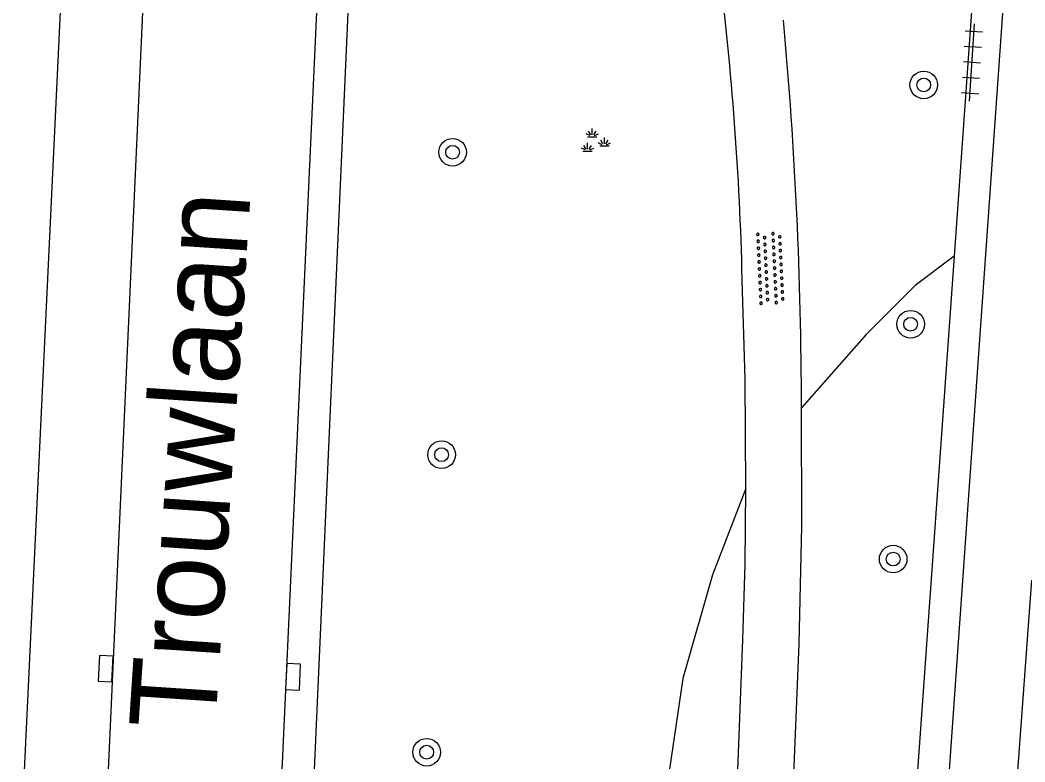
# Model space of a CAD drawing. Extents: x 132994 to 136000, y 393499 to 395512.
# Drawn here: x 133498.63 to 133527.77, y 395334.69 to 395356.2 of the extents above; entities that cross this region are included whole.
import ezdxf

# ---------------------------------------------------------------- set-up
doc = ezdxf.new("R2010")
doc.units = 0
for name, color, linetype in [('gg-anno-openbare ruimte label', 7, 'Continuous'), ('gg-bbg-hoofdgebouw', 7, 'Continuous'), ('gg-knt-verharding', 7, 'Continuous'), ('gg-knt-verharding nz', 7, 'Continuous'), ('gt-grn-groengrens', 7, 'Continuous'), ('gt-symb-boom', 7, 'Continuous'), ('gt-symb-groenvak', 7, 'Continuous'), ('gt-symb-kolk', 7, 'Continuous'), ('gt-symb-overige verharding', 7, 'Continuous'), ('gt-symb-tegel verharding', 7, 'Continuous')]:
    doc.layers.add(name, color=color, linetype=linetype)

# ---------------------------------------------------------------- blocks, each defined once
blk = doc.blocks.new('gt0-BOOM')
at = {"layer": 'gt-symb-boom'}
for radius in [0.4, 0.2]:
    blk.add_circle((0, 0), radius, dxfattribs=at)
blk = doc.blocks.new('gt0-TEG1')
at = {"layer": 'gt-symb-tegel verharding'}
for p, q in [((-1.125, 0), (1.125, 0)), ((-0.9, -0.25), (-0.9, 0.25)), ((-0.45, -0.25), (-0.45, 0.25)), ((0, -0.25), (0, 0.25)), ((0.45, -0.25), (0.45, 0.25)), ((0.9, -0.25), (0.9, 0.25))]:
    blk.add_line(p, q, dxfattribs=at)
blk = doc.blocks.new('gt0-OVH')
at = {"layer": 'gt-symb-overige verharding'}
for points in [[(-0.972, 0.298), (-0.967, 0.308), (-0.965, 0.319), (-0.966, 0.33), (-0.971, 0.34), (-0.978, 0.348), (-0.988, 0.353), (-0.999, 0.355), (-1.01, 0.354), (-1.02, 0.349), (-1.028, 0.342), (-1.033, 0.332), (-1.035, 0.321), (-1.034, 0.31), (-1.029, 0.3), (-1.022, 0.292), (-1.012, 0.287), (-1.001, 0.285), (-0.99, 0.286), (-0.98, 0.291)], [(-0.772, 0.298), (-0.767, 0.308), (-0.765, 0.319), (-0.766, 0.33), (-0.771, 0.34), (-0.778, 0.348), (-0.788, 0.353), (-0.799, 0.355), (-0.81, 0.354), (-0.82, 0.349), (-0.828, 0.342), (-0.833, 0.332), (-0.835, 0.321), (-0.834, 0.31), (-0.829, 0.3), (-0.822, 0.292), (-0.812, 0.287), (-0.801, 0.285), (-0.79, 0.286), (-0.78, 0.291)], [(-0.572, 0.298), (-0.567, 0.308), (-0.565, 0.319), (-0.566, 0.33), (-0.571, 0.34), (-0.578, 0.348), (-0.588, 0.353), (-0.599, 0.355), (-0.61, 0.354), (-0.62, 0.349), (-0.628, 0.342), (-0.633, 0.332), (-0.635, 0.321), (-0.634, 0.31), (-0.629, 0.3), (-0.622, 0.292), (-0.612, 0.287), (-0.601, 0.285), (-0.59, 0.286), (-0.58, 0.291)], [(-0.372, 0.298), (-0.367, 0.308), (-0.365, 0.319), (-0.366, 0.33), (-0.371, 0.34), (-0.378, 0.348), (-0.388, 0.353), (-0.399, 0.355), (-0.41, 0.354), (-0.42, 0.349), (-0.428, 0.342), (-0.433, 0.332), (-0.435, 0.321), (-0.434, 0.31), (-0.429, 0.3), (-0.422, 0.292), (-0.412, 0.287), (-0.401, 0.285), (-0.39, 0.286), (-0.38, 0.291)], [(-0.172, 0.298), (-0.167, 0.308), (-0.165, 0.319), (-0.166, 0.33), (-0.171, 0.34), (-0.178, 0.348), (-0.188, 0.353), (-0.199, 0.355), (-0.21, 0.354), (-0.22, 0.349), (-0.228, 0.342), (-0.233, 0.332), (-0.235, 0.321), (-0.234, 0.31), (-0.229, 0.3), (-0.222, 0.292), (-0.212, 0.287), (-0.201, 0.285), (-0.19, 0.286), (-0.18, 0.291)], [(0.028, 0.298), (0.033, 0.308), (0.035, 0.319), (0.034, 0.33), (0.029, 0.34), (0.022, 0.348), (0.012, 0.353), (0.001, 0.355), (-0.01, 0.354), (-0.02, 0.349), (-0.028, 0.342), (-0.033, 0.332), (-0.035, 0.321), (-0.034, 0.31), (-0.029, 0.3), (-0.022, 0.292), (-0.012, 0.287), (-0.001, 0.285), (0.01, 0.286), (0.02, 0.291)], [(0.228, 0.298), (0.233, 0.308), (0.235, 0.319), (0.234, 0.33), (0.229, 0.34), (0.222, 0.348), (0.212, 0.353), (0.201, 0.355), (0.19, 0.354), (0.18, 0.349), (0.172, 0.342), (0.167, 0.332), (0.165, 0.321), (0.166, 0.31), (0.171, 0.3), (0.178, 0.292), (0.188, 0.287), (0.199, 0.285), (0.21, 0.286), (0.22, 0.291)], [(0.428, 0.298), (0.433, 0.308), (0.435, 0.319), (0.434, 0.33), (0.429, 0.34), (0.422, 0.348), (0.412, 0.353), (0.401, 0.355), (0.39, 0.354), (0.38, 0.349), (0.372, 0.342), (0.367, 0.332), (0.365, 0.321), (0.366, 0.31), (0.371, 0.3), (0.378, 0.292), (0.388, 0.287), (0.399, 0.285), (0.41, 0.286), (0.42, 0.291)], [(0.628, 0.298), (0.633, 0.308), (0.635, 0.319), (0.634, 0.33), (0.629, 0.34), (0.622, 0.348), (0.612, 0.353), (0.601, 0.355), (0.59, 0.354), (0.58, 0.349), (0.572, 0.342), (0.567, 0.332), (0.565, 0.321), (0.566, 0.31), (0.571, 0.3), (0.578, 0.292), (0.588, 0.287), (0.599, 0.285), (0.61, 0.286), (0.62, 0.291)], [(0.828, 0.298), (0.833, 0.308), (0.835, 0.319), (0.834, 0.33), (0.829, 0.34), (0.822, 0.348), (0.812, 0.353), (0.801, 0.355), (0.79, 0.354), (0.78, 0.349), (0.772, 0.342), (0.767, 0.332), (0.765, 0.321), (0.766, 0.31), (0.771, 0.3), (0.778, 0.292), (0.788, 0.287), (0.799, 0.285), (0.81, 0.286), (0.82, 0.291)], [(1.028, 0.298), (1.033, 0.308), (1.035, 0.319), (1.034, 0.33), (1.029, 0.34), (1.022, 0.348), (1.012, 0.353), (1.001, 0.355), (0.99, 0.354), (0.98, 0.349), (0.972, 0.342), (0.967, 0.332), (0.965, 0.321), (0.966, 0.31), (0.971, 0.3), (0.978, 0.292), (0.988, 0.287), (0.999, 0.285), (1.01, 0.286), (1.02, 0.291)], [(-0.872, 0.106), (-0.867, 0.116), (-0.865, 0.126), (-0.866, 0.137), (-0.871, 0.147), (-0.878, 0.156), (-0.888, 0.161), (-0.899, 0.163), (-0.91, 0.162), (-0.92, 0.157), (-0.928, 0.15), (-0.933, 0.14), (-0.935, 0.129), (-0.934, 0.118), (-0.929, 0.108), (-0.922, 0.1), (-0.912, 0.095), (-0.901, 0.092), (-0.89, 0.094), (-0.88, 0.098)], [(-0.672, 0.106), (-0.667, 0.116), (-0.665, 0.126), (-0.666, 0.137), (-0.671, 0.147), (-0.678, 0.156), (-0.688, 0.161), (-0.699, 0.163), (-0.71, 0.162), (-0.72, 0.157), (-0.728, 0.15), (-0.733, 0.14), (-0.735, 0.129), (-0.734, 0.118), (-0.729, 0.108), (-0.722, 0.1), (-0.712, 0.095), (-0.701, 0.092), (-0.69, 0.094), (-0.68, 0.098)], [(-0.472, 0.106), (-0.467, 0.116), (-0.465, 0.126), (-0.466, 0.137), (-0.471, 0.147), (-0.478, 0.156), (-0.488, 0.161), (-0.499, 0.163), (-0.51, 0.162), (-0.52, 0.157), (-0.528, 0.15), (-0.533, 0.14), (-0.535, 0.129), (-0.534, 0.118), (-0.529, 0.108), (-0.522, 0.1), (-0.512, 0.095), (-0.501, 0.092), (-0.49, 0.094), (-0.48, 0.098)], [(-0.272, 0.106), (-0.267, 0.116), (-0.265, 0.126), (-0.266, 0.137), (-0.271, 0.147), (-0.278, 0.156), (-0.288, 0.161), (-0.299, 0.163), (-0.31, 0.162), (-0.32, 0.157), (-0.328, 0.15), (-0.333, 0.14), (-0.335, 0.129), (-0.334, 0.118), (-0.329, 0.108), (-0.322, 0.1), (-0.312, 0.095), (-0.301, 0.092), (-0.29, 0.094), (-0.28, 0.098)], [(-0.072, 0.106), (-0.067, 0.116), (-0.065, 0.126), (-0.066, 0.137), (-0.071, 0.147), (-0.078, 0.156), (-0.088, 0.161), (-0.099, 0.163), (-0.11, 0.162), (-0.12, 0.157), (-0.128, 0.15), (-0.133, 0.14), (-0.135, 0.129), (-0.134, 0.118), (-0.129, 0.108), (-0.122, 0.1), (-0.112, 0.095), (-0.101, 0.092), (-0.09, 0.094), (-0.08, 0.098)], [(0.128, 0.106), (0.133, 0.116), (0.135, 0.126), (0.134, 0.137), (0.129, 0.147), (0.122, 0.156), (0.112, 0.161), (0.101, 0.163), (0.09, 0.162), (0.08, 0.157), (0.072, 0.15), (0.067, 0.14), (0.065, 0.129), (0.066, 0.118), (0.071, 0.108), (0.078, 0.1), (0.088, 0.095), (0.099, 0.092), (0.11, 0.094), (0.12, 0.098)], [(0.328, 0.106), (0.333, 0.116), (0.335, 0.126), (0.334, 0.137), (0.329, 0.147), (0.322, 0.156), (0.312, 0.161), (0.301, 0.163), (0.29, 0.162), (0.28, 0.157), (0.272, 0.15), (0.267, 0.14), (0.265, 0.129), (0.266, 0.118), (0.271, 0.108), (0.278, 0.1), (0.288, 0.095), (0.299, 0.092), (0.31, 0.094), (0.32, 0.098)], [(0.528, 0.106), (0.533, 0.116), (0.535, 0.126), (0.534, 0.137), (0.529, 0.147), (0.522, 0.156), (0.512, 0.161), (0.501, 0.163), (0.49, 0.162), (0.48, 0.157), (0.472, 0.15), (0.467, 0.14), (0.465, 0.129), (0.466, 0.118), (0.471, 0.108), (0.478, 0.1), (0.488, 0.095), (0.499, 0.092), (0.51, 0.094), (0.52, 0.098)], [(0.728, 0.106), (0.733, 0.116), (0.735, 0.126), (0.734, 0.137), (0.729, 0.147), (0.722, 0.156), (0.712, 0.161), (0.701, 0.163), (0.69, 0.162), (0.68, 0.157), (0.672, 0.15), (0.667, 0.14), (0.665, 0.129), (0.666, 0.118), (0.671, 0.108), (0.678, 0.1), (0.688, 0.095), (0.699, 0.092), (0.71, 0.094), (0.72, 0.098)], [(0.928, 0.106), (0.933, 0.116), (0.935, 0.126), (0.934, 0.137), (0.929, 0.147), (0.922, 0.156), (0.912, 0.161), (0.901, 0.163), (0.89, 0.162), (0.88, 0.157), (0.872, 0.15), (0.867, 0.14), (0.865, 0.129), (0.866, 0.118), (0.871, 0.108), (0.878, 0.1), (0.888, 0.095), (0.899, 0.092), (0.91, 0.094), (0.92, 0.098)], [(-0.972, -0.142), (-0.967, -0.132), (-0.965, -0.121), (-0.966, -0.11), (-0.971, -0.1), (-0.978, -0.092), (-0.988, -0.087), (-0.999, -0.085), (-1.01, -0.086), (-1.02, -0.091), (-1.028, -0.098), (-1.033, -0.108), (-1.035, -0.119), (-1.034, -0.13), (-1.029, -0.14), (-1.022, -0.148), (-1.012, -0.153), (-1.001, -0.155), (-0.99, -0.154), (-0.98, -0.149)], [(-0.872, -0.334), (-0.867, -0.324), (-0.865, -0.314), (-0.866, -0.303), (-0.871, -0.293), (-0.878, -0.284), (-0.888, -0.279), (-0.899, -0.277), (-0.91, -0.278), (-0.92, -0.283), (-0.928, -0.29), (-0.933, -0.3), (-0.935, -0.311), (-0.934, -0.322), (-0.929, -0.332), (-0.922, -0.34), (-0.912, -0.345), (-0.901, -0.348), (-0.89, -0.346), (-0.88, -0.342)], [(-0.772, -0.142), (-0.767, -0.132), (-0.765, -0.121), (-0.766, -0.11), (-0.771, -0.1), (-0.778, -0.092), (-0.788, -0.087), (-0.799, -0.085), (-0.81, -0.086), (-0.82, -0.091), (-0.828, -0.098), (-0.833, -0.108), (-0.835, -0.119), (-0.834, -0.13), (-0.829, -0.14), (-0.822, -0.148), (-0.812, -0.153), (-0.801, -0.155), (-0.79, -0.154), (-0.78, -0.149)], [(-0.672, -0.334), (-0.667, -0.324), (-0.665, -0.314), (-0.666, -0.303), (-0.671, -0.293), (-0.678, -0.284), (-0.688, -0.279), (-0.699, -0.277), (-0.71, -0.278), (-0.72, -0.283), (-0.728, -0.29), (-0.733, -0.3), (-0.735, -0.311), (-0.734, -0.322), (-0.729, -0.332), (-0.722, -0.34), (-0.712, -0.345), (-0.701, -0.348), (-0.69, -0.346), (-0.68, -0.342)], [(-0.572, -0.142), (-0.567, -0.132), (-0.565, -0.121), (-0.566, -0.11), (-0.571, -0.1), (-0.578, -0.092), (-0.588, -0.087), (-0.599, -0.085), (-0.61, -0.086), (-0.62, -0.091), (-0.628, -0.098), (-0.633, -0.108), (-0.635, -0.119), (-0.634, -0.13), (-0.629, -0.14), (-0.622, -0.148), (-0.612, -0.153), (-0.601, -0.155), (-0.59, -0.154), (-0.58, -0.149)], [(-0.472, -0.334), (-0.467, -0.324), (-0.465, -0.314), (-0.466, -0.303), (-0.471, -0.293), (-0.478, -0.284), (-0.488, -0.279), (-0.499, -0.277), (-0.51, -0.278), (-0.52, -0.283), (-0.528, -0.29), (-0.533, -0.3), (-0.535, -0.311), (-0.534, -0.322), (-0.529, -0.332), (-0.522, -0.34), (-0.512, -0.345), (-0.501, -0.348), (-0.49, -0.346), (-0.48, -0.342)], [(-0.372, -0.142), (-0.367, -0.132), (-0.365, -0.121), (-0.366, -0.11), (-0.371, -0.1), (-0.378, -0.092), (-0.388, -0.087), (-0.399, -0.085), (-0.41, -0.086), (-0.42, -0.091), (-0.428, -0.098), (-0.433, -0.108), (-0.435, -0.119), (-0.434, -0.13), (-0.429, -0.14), (-0.422, -0.148), (-0.412, -0.153), (-0.401, -0.155), (-0.39, -0.154), (-0.38, -0.149)], [(-0.272, -0.334), (-0.267, -0.324), (-0.265, -0.314), (-0.266, -0.303), (-0.271, -0.293), (-0.278, -0.284), (-0.288, -0.279), (-0.299, -0.277), (-0.31, -0.278), (-0.32, -0.283), (-0.328, -0.29), (-0.333, -0.3), (-0.335, -0.311), (-0.334, -0.322), (-0.329, -0.332), (-0.322, -0.34), (-0.312, -0.345), (-0.301, -0.348), (-0.29, -0.346), (-0.28, -0.342)], [(-0.172, -0.142), (-0.167, -0.132), (-0.165, -0.121), (-0.166, -0.11), (-0.171, -0.1), (-0.178, -0.092), (-0.188, -0.087), (-0.199, -0.085), (-0.21, -0.086), (-0.22, -0.091), (-0.228, -0.098), (-0.233, -0.108), (-0.235, -0.119), (-0.234, -0.13), (-0.229, -0.14), (-0.222, -0.148), (-0.212, -0.153), (-0.201, -0.155), (-0.19, -0.154), (-0.18, -0.149)], [(-0.072, -0.334), (-0.067, -0.324), (-0.065, -0.314), (-0.066, -0.303), (-0.071, -0.293), (-0.078, -0.284), (-0.088, -0.279), (-0.099, -0.277), (-0.11, -0.278), (-0.12, -0.283), (-0.128, -0.29), (-0.133, -0.3), (-0.135, -0.311), (-0.134, -0.322), (-0.129, -0.332), (-0.122, -0.34), (-0.112, -0.345), (-0.101, -0.348), (-0.09, -0.346), (-0.08, -0.342)], [(0.028, -0.142), (0.033, -0.132), (0.035, -0.121), (0.034, -0.11), (0.029, -0.1), (0.022, -0.092), (0.012, -0.087), (0.001, -0.085), (-0.01, -0.086), (-0.02, -0.091), (-0.028, -0.098), (-0.033, -0.108), (-0.035, -0.119), (-0.034, -0.13), (-0.029, -0.14), (-0.022, -0.148), (-0.012, -0.153), (-0.001, -0.155), (0.01, -0.154), (0.02, -0.149)], [(0.128, -0.334), (0.133, -0.324), (0.135, -0.314), (0.134, -0.303), (0.129, -0.293), (0.122, -0.284), (0.112, -0.279), (0.101, -0.277), (0.09, -0.278), (0.08, -0.283), (0.072, -0.29), (0.067, -0.3), (0.065, -0.311), (0.066, -0.322), (0.071, -0.332), (0.078, -0.34), (0.088, -0.345), (0.099, -0.348), (0.11, -0.346), (0.12, -0.342)], [(0.228, -0.142), (0.233, -0.132), (0.235, -0.121), (0.234, -0.11), (0.229, -0.1), (0.222, -0.092), (0.212, -0.087), (0.201, -0.085), (0.19, -0.086), (0.18, -0.091), (0.172, -0.098), (0.167, -0.108), (0.165, -0.119), (0.166, -0.13), (0.171, -0.14), (0.178, -0.148), (0.188, -0.153), (0.199, -0.155), (0.21, -0.154), (0.22, -0.149)], [(0.328, -0.334), (0.333, -0.324), (0.335, -0.314), (0.334, -0.303), (0.329, -0.293), (0.322, -0.284), (0.312, -0.279), (0.301, -0.277), (0.29, -0.278), (0.28, -0.283), (0.272, -0.29), (0.267, -0.3), (0.265, -0.311), (0.266, -0.322), (0.271, -0.332), (0.278, -0.34), (0.288, -0.345), (0.299, -0.348), (0.31, -0.346), (0.32, -0.342)], [(0.428, -0.142), (0.433, -0.132), (0.435, -0.121), (0.434, -0.11), (0.429, -0.1), (0.422, -0.092), (0.412, -0.087), (0.401, -0.085), (0.39, -0.086), (0.38, -0.091), (0.372, -0.098), (0.367, -0.108), (0.365, -0.119), (0.366, -0.13), (0.371, -0.14), (0.378, -0.148), (0.388, -0.153), (0.399, -0.155), (0.41, -0.154), (0.42, -0.149)], [(0.528, -0.334), (0.533, -0.324), (0.535, -0.314), (0.534, -0.303), (0.529, -0.293), (0.522, -0.284), (0.512, -0.279), (0.501, -0.277), (0.49, -0.278), (0.48, -0.283), (0.472, -0.29), (0.467, -0.3), (0.465, -0.311), (0.466, -0.322), (0.471, -0.332), (0.478, -0.34), (0.488, -0.345), (0.499, -0.348), (0.51, -0.346), (0.52, -0.342)], [(0.628, -0.142), (0.633, -0.132), (0.635, -0.121), (0.634, -0.11), (0.629, -0.1), (0.622, -0.092), (0.612, -0.087), (0.601, -0.085), (0.59, -0.086), (0.58, -0.091), (0.572, -0.098), (0.567, -0.108), (0.565, -0.119), (0.566, -0.13), (0.571, -0.14), (0.578, -0.148), (0.588, -0.153), (0.599, -0.155), (0.61, -0.154), (0.62, -0.149)], [(0.728, -0.334), (0.733, -0.324), (0.735, -0.314), (0.734, -0.303), (0.729, -0.293), (0.722, -0.284), (0.712, -0.279), (0.701, -0.277), (0.69, -0.278), (0.68, -0.283), (0.672, -0.29), (0.667, -0.3), (0.665, -0.311), (0.666, -0.322), (0.671, -0.332), (0.678, -0.34), (0.688, -0.345), (0.699, -0.348), (0.71, -0.346), (0.72, -0.342)], [(0.828, -0.142), (0.833, -0.132), (0.835, -0.121), (0.834, -0.11), (0.829, -0.1), (0.822, -0.092), (0.812, -0.087), (0.801, -0.085), (0.79, -0.086), (0.78, -0.091), (0.772, -0.098), (0.767, -0.108), (0.765, -0.119), (0.766, -0.13), (0.771, -0.14), (0.778, -0.148), (0.788, -0.153), (0.799, -0.155), (0.81, -0.154), (0.82, -0.149)], [(0.928, -0.334), (0.933, -0.324), (0.935, -0.314), (0.934, -0.303), (0.929, -0.293), (0.922, -0.284), (0.912, -0.279), (0.901, -0.277), (0.89, -0.278), (0.88, -0.283), (0.872, -0.29), (0.867, -0.3), (0.865, -0.311), (0.866, -0.322), (0.871, -0.332), (0.878, -0.34), (0.888, -0.345), (0.899, -0.348), (0.91, -0.346), (0.92, -0.342)], [(1.028, -0.142), (1.033, -0.132), (1.035, -0.121), (1.034, -0.11), (1.029, -0.1), (1.022, -0.092), (1.012, -0.087), (1.001, -0.085), (0.99, -0.086), (0.98, -0.091), (0.972, -0.098), (0.967, -0.108), (0.965, -0.119), (0.966, -0.13), (0.971, -0.14), (0.978, -0.148), (0.988, -0.153), (0.999, -0.155), (1.01, -0.154), (1.02, -0.149)]]:
    blk.add_lwpolyline(points, close=True, dxfattribs=at)
blk = doc.blocks.new('gt0-KOLK')
at = {"layer": 'gt-symb-kolk'}
blk.add_lwpolyline([(0, 0), (0.375, 0), (0.375, 0.4), (-0.375, 0.4), (-0.375, 0), (0, 0)], dxfattribs=at)
blk = doc.blocks.new('gt0-GRVAK')
at = {"layer": 'gt-symb-groenvak'}
for p, q in [((-0.091, 0.211), (-0.156, 0.322)), ((-0.047, 0.214), (-0.047, 0.393)), ((-0.004, 0.211), (0.061, 0.322)), ((-0.11, 0.189), (-0.228, 0.24)), ((-0.182, 0.153), (0.088, 0.153)), ((0.015, 0.189), (0.133, 0.24)), ((0.262, -0.052), (0.197, 0.059)), ((0.305, -0.049), (0.305, 0.13)), ((0.349, -0.052), (0.414, 0.059)), ((-0.245, -0.228), (-0.363, -0.177)), ((-0.318, -0.264), (-0.047, -0.264)), ((-0.226, -0.206), (-0.291, -0.095)), ((-0.183, -0.203), (-0.183, -0.024)), ((-0.139, -0.206), (-0.074, -0.095)), ((-0.12, -0.228), (-0.002, -0.177)), ((0.243, -0.074), (0.125, -0.023)), ((0.17, -0.11), (0.441, -0.11)), ((0.368, -0.074), (0.486, -0.023))]:
    blk.add_line(p, q, dxfattribs=at)

msp = doc.modelspace()

# ---------------------------------------------------------------- linework, layer by layer
at = {"layer": 'gg-bbg-hoofdgebouw'}
msp.add_line((133501.059, 395382.958), (133498.63, 395332.05), dxfattribs=at)
at = {"layer": 'gg-knt-verharding'}
for p, q in [((133503.718, 395390.156), (133500.892, 395328.144)), ((133528.392, 395386.772), (133525.718, 395349.353)), ((133506.01, 395329.67), (133508.446, 395382.839)), ((133525.718, 395349.353), (133524.266, 395329.026))]:
    msp.add_line(p, q, dxfattribs=at)
for points in [[(133525.209, 395329.104), (133529.146, 395384.953), (133531.157, 395384.8)], [(133519.68, 395342.615), (133519.658, 395345.798), (133519.566, 395348.976)], [(133520.854, 395329.094), (133521.226, 395338.114), (133521.306, 395341.524), (133521.29, 395344.957)], [(133519.246, 395329.156), (133519.595, 395338.236), (133519.654, 395340.423), (133519.68, 395342.615)]]:
    msp.add_lwpolyline(points, dxfattribs=at)
for centre, radius, start, end in [((133429.397, 395346.527), 90.202, 1.55608, 7.30064), ((133396.706, 395344.787), 124.585, 0.07805, 5.25741)]:
    msp.add_arc(centre, radius, start, end, dxfattribs=at)
at = {"layer": 'gg-knt-verharding nz'}
msp.add_line((133527.966, 395339.965), (133527.158, 395328.98), dxfattribs=at)
at = {"layer": 'gt-grn-groengrens'}
msp.add_line((133508.957, 395374.844), (133506.943, 395329.634), dxfattribs=at)
for points in [[(133525.718, 395349.353), (133524.584, 395348.506), (133523.165, 395347.086), (133521.29, 395344.957)], [(133519.68, 395342.615), (133518.706, 395340.111), (133517.855, 395337.109), (133517.409, 395334.088), (133517.015, 395329.243)]]:
    msp.add_lwpolyline(points, dxfattribs=at)

# ---------------------------------------------------------------- block references
at = {"layer": 'gt-symb-boom'}
for p in [(133524.837, 395354.323), (133511.173, 395352.371), (133524.457, 395347.383), (133510.854, 395343.6), (133523.95, 395340.572), (133510.421, 395334.971)]:
    msp.add_blockref('gt0-BOOM', p, dxfattribs=at)
at = {"layer": 'gt-symb-groenvak'}
msp.add_blockref('gt0-GRVAK', (133515.271, 395352.664), dxfattribs=at)
at = {"layer": 'gt-symb-kolk'}
for p, rotation in [((133501.31, 395337.384), 87.07752733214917), ((133506.349, 395337.165), -92.63638190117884)]:
    msp.add_blockref('gt0-KOLK', p, dxfattribs=dict(at, rotation=rotation))
at = {"layer": 'gt-symb-overige verharding', "rotation": 92.69361103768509}
msp.add_blockref('gt0-OVH', (133520.392, 395349.004), dxfattribs=at)
at = {"layer": 'gt-symb-tegel verharding', "rotation": 86.50230473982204}
msp.add_blockref('gt0-TEG1', (133526.236, 395354.973), dxfattribs=at)

# ---------------------------------------------------------------- texts
at = {"layer": 'gg-anno-openbare ruimte label'}
msp.add_text('Trouwlaan', height=2.5, rotation=86.2, dxfattribs=at).set_placement((133504.281, 395335.576))

doc.saveas('drawing.dxf')
